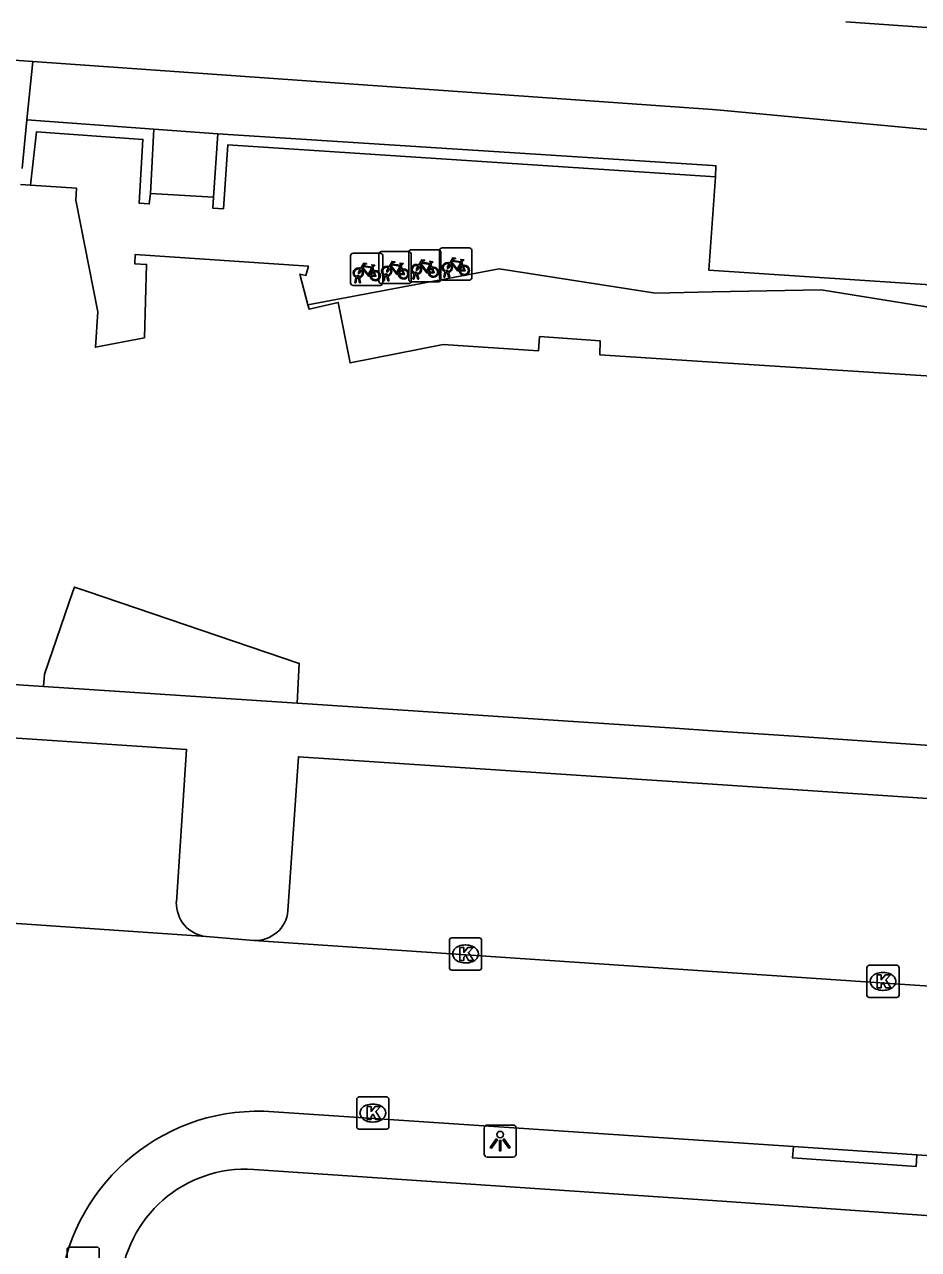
# Model space of a CAD drawing. Extents: x 161848 to 162726, y 385382 to 386521.
# Drawn here: x 161978.61 to 162006.4, y 386229.54 to 386267.63 of the extents above; entities that cross this region are included whole.
import ezdxf

# ---------------------------------------------------------------- set-up
doc = ezdxf.new("R2010")
doc.units = 0
for name, color, linetype in [('IMGEO_Brandkraan', 7, 'Continuous'), ('IMGEO_Fietsenrek', 7, 'Continuous'), ('IMGEO_Fietspad_open', 7, 'Continuous'), ('IMGEO_Kolk', 7, 'Continuous'), ('IMGEO_Lichtpunt', 7, 'Continuous'), ('IMGEO_Muur', 7, 'Continuous'), ('IMGEO_Pand', 7, 'Continuous'), ('IMGEO_Pand_overbouw', 7, 'Continuous'), ('IMGEO_Rijbaan_lokaal_open', 7, 'Continuous'), ('IMGEO_Voetpad_open', 7, 'Continuous')]:
    doc.layers.add(name, color=color, linetype=linetype)

msp = doc.modelspace()

# ---------------------------------------------------------------- linework, layer by layer
at = {"layer": 'IMGEO_Brandkraan'}
for p, q in [((161979.933, 386228.689), (161979.933, 386229.541)), ((161980.008, 386229.615), (161980.86, 386229.615)), ((161980.934, 386229.541), (161980.934, 386228.689))]:
    msp.add_line(p, q, dxfattribs=at)
for points in [[(161979.933, 386228.689), (161979.933, 386229.541)], [(161980.008, 386229.615), (161980.86, 386229.615)], [(161980.934, 386229.541), (161980.934, 386228.689)]]:
    msp.add_lwpolyline(points, dxfattribs=at)
for centre, start, end in [((161980.01, 386229.539), 91.552, 178.448), ((161980.01, 386229.539), 91.552, 178.448), ((161980.858, 386229.539), 1.552, 88.448), ((161980.858, 386229.539), 1.552, 88.448)]:
    msp.add_arc(centre, 0.0765, start, end, dxfattribs=at)
at = {"layer": 'IMGEO_Fietsenrek'}
for p, q in [((161988.746, 386259.591), (161988.746, 386260.432)), ((161988.746, 386260.432), (161988.746, 386259.591)), ((161988.821, 386260.516), (161989.662, 386260.516)), ((161989.662, 386260.516), (161988.821, 386260.516)), ((161989.628, 386259.644), (161989.628, 386260.485)), ((161989.628, 386260.485), (161989.628, 386259.644)), ((161989.703, 386260.569), (161990.544, 386260.569)), ((161990.544, 386260.569), (161989.703, 386260.569)), ((161989.746, 386260.441), (161989.746, 386259.6)), ((161989.746, 386259.6), (161989.746, 386260.441)), ((161990.553, 386259.699), (161990.553, 386260.54)), ((161990.553, 386260.54), (161990.553, 386259.699)), ((161990.628, 386260.624), (161991.469, 386260.624)), ((161991.469, 386260.624), (161990.628, 386260.624)), ((161990.628, 386260.494), (161990.628, 386259.653)), ((161990.628, 386259.653), (161990.628, 386260.494)), ((161991.514, 386259.757), (161991.514, 386260.598)), ((161991.514, 386260.598), (161991.514, 386259.757)), ((161991.553, 386260.549), (161991.553, 386259.708)), ((161991.553, 386259.708), (161991.553, 386260.549)), ((161991.589, 386260.682), (161992.43, 386260.682)), ((161992.43, 386260.682), (161991.589, 386260.682)), ((161992.514, 386260.607), (161992.514, 386259.766)), ((161992.514, 386259.766), (161992.514, 386260.607)), ((161989.433, 386260.065), (161989.469, 386259.97)), ((161990.315, 386260.118), (161990.351, 386260.023)), ((161991.24, 386260.173), (161991.276, 386260.078)), ((161992.201, 386260.231), (161992.237, 386260.136)), ((161988.873, 386259.6), (161988.912, 386259.76)), ((161988.942, 386259.748), (161988.907, 386259.6)), ((161988.984, 386259.772), (161988.983, 386259.776)), ((161989.025, 386259.6), (161988.991, 386259.742)), ((161989.015, 386259.783), (161989.016, 386259.776)), ((161989.023, 386259.746), (161989.058, 386259.6)), ((161989.755, 386259.653), (161989.794, 386259.813)), ((161989.789, 386259.653), (161989.755, 386259.653)), ((161989.824, 386259.801), (161989.789, 386259.653)), ((161989.866, 386259.825), (161989.865, 386259.829)), ((161989.907, 386259.653), (161989.873, 386259.795)), ((161989.897, 386259.836), (161989.898, 386259.829)), ((161989.905, 386259.799), (161989.94, 386259.653)), ((161989.94, 386259.653), (161989.907, 386259.653)), ((161991.478, 386259.624), (161990.637, 386259.624)), ((161990.637, 386259.624), (161991.478, 386259.624)), ((161990.68, 386259.708), (161990.719, 386259.868)), ((161990.714, 386259.708), (161990.68, 386259.708)), ((161990.749, 386259.856), (161990.714, 386259.708)), ((161990.791, 386259.88), (161990.79, 386259.884)), ((161990.832, 386259.708), (161990.798, 386259.85)), ((161990.822, 386259.891), (161990.823, 386259.884)), ((161990.83, 386259.854), (161990.865, 386259.708)), ((161990.865, 386259.708), (161990.832, 386259.708)), ((161992.439, 386259.682), (161991.598, 386259.682)), ((161991.598, 386259.682), (161992.439, 386259.682)), ((161991.641, 386259.766), (161991.68, 386259.926)), ((161991.675, 386259.766), (161991.641, 386259.766)), ((161991.71, 386259.914), (161991.675, 386259.766)), ((161991.752, 386259.938), (161991.751, 386259.942)), ((161991.793, 386259.766), (161991.759, 386259.908)), ((161991.783, 386259.949), (161991.784, 386259.942)), ((161991.791, 386259.912), (161991.826, 386259.766)), ((161991.826, 386259.766), (161991.793, 386259.766)), ((161989.671, 386259.516), (161988.83, 386259.516)), ((161988.83, 386259.516), (161989.671, 386259.516)), ((161988.907, 386259.6), (161988.873, 386259.6)), ((161989.058, 386259.6), (161989.025, 386259.6)), ((161990.553, 386259.569), (161989.712, 386259.569)), ((161989.712, 386259.569), (161990.553, 386259.569))]:
    msp.add_line(p, q, dxfattribs=at)
for points in [[(161991.827, 386260.208), (161991.922, 386260.372), (161992.008, 386260.358), (161992.01, 386260.349), (161991.954, 386260.338), (161991.927, 386260.293), (161992.183, 386260.252)], [(161989.08, 386259.99), (161989.028, 386259.9), (161988.988, 386259.875), (161988.989, 386259.922), (161989.044, 386260.016)], [(161989.059, 386260.042), (161989.154, 386260.206), (161989.24, 386260.192), (161989.242, 386260.183), (161989.186, 386260.172), (161989.159, 386260.127), (161989.415, 386260.086)], [(161989.355, 386259.798), (161989.305, 386259.798), (161989.114, 386260.049), (161989.095, 386260.017)], [(161989.402, 386260.061), (161989.145, 386260.102), (161989.128, 386260.073), (161989.295, 386259.853), (161989.402, 386260.061)], [(161989.45, 386259.963), (161989.42, 386260.04), (161989.311, 386259.822), (161989.354, 386259.822)], [(161989.415, 386260.086), (161989.44, 386260.135), (161989.434, 386260.139), (161989.411, 386260.143), (161989.399, 386260.15), (161989.398, 386260.153), (161989.4, 386260.158), (161989.495, 386260.143), (161989.497, 386260.133), (161989.487, 386260.12), (161989.475, 386260.114), (161989.461, 386260.12), (161989.433, 386260.065)], [(161989.962, 386260.043), (161989.91, 386259.953), (161989.87, 386259.928), (161989.871, 386259.975), (161989.926, 386260.069)], [(161989.941, 386260.095), (161990.036, 386260.259), (161990.122, 386260.245), (161990.124, 386260.236), (161990.068, 386260.225), (161990.041, 386260.18), (161990.297, 386260.139)], [(161990.237, 386259.851), (161990.187, 386259.851), (161989.996, 386260.102), (161989.977, 386260.07)], [(161990.284, 386260.114), (161990.027, 386260.155), (161990.01, 386260.126), (161990.177, 386259.906), (161990.284, 386260.114)], [(161990.332, 386260.016), (161990.302, 386260.093), (161990.193, 386259.875), (161990.236, 386259.875)], [(161990.362, 386259.995), (161990.417, 386259.85), (161990.267, 386259.85)], [(161990.297, 386260.139), (161990.322, 386260.188), (161990.316, 386260.192), (161990.293, 386260.196), (161990.281, 386260.203), (161990.28, 386260.206), (161990.282, 386260.211), (161990.377, 386260.196), (161990.379, 386260.186), (161990.369, 386260.173), (161990.357, 386260.167), (161990.343, 386260.173), (161990.315, 386260.118)], [(161990.887, 386260.098), (161990.835, 386260.008), (161990.795, 386259.983), (161990.796, 386260.03), (161990.851, 386260.124)], [(161990.866, 386260.15), (161990.961, 386260.314), (161991.047, 386260.3), (161991.049, 386260.291), (161990.993, 386260.28), (161990.966, 386260.235), (161991.222, 386260.194)], [(161991.162, 386259.906), (161991.112, 386259.906), (161990.921, 386260.157), (161990.902, 386260.125)], [(161991.209, 386260.169), (161990.952, 386260.21), (161990.935, 386260.181), (161991.102, 386259.961), (161991.209, 386260.169)], [(161991.257, 386260.071), (161991.227, 386260.148), (161991.118, 386259.93), (161991.161, 386259.93)], [(161991.191, 386259.93), (161991.311, 386259.929), (161991.267, 386260.043)], [(161991.287, 386260.05), (161991.342, 386259.905), (161991.192, 386259.905)], [(161991.222, 386260.194), (161991.247, 386260.243), (161991.241, 386260.247), (161991.218, 386260.251), (161991.206, 386260.258), (161991.205, 386260.261), (161991.207, 386260.266), (161991.302, 386260.251), (161991.304, 386260.241), (161991.294, 386260.228), (161991.282, 386260.222), (161991.268, 386260.228), (161991.24, 386260.173)], [(161991.848, 386260.156), (161991.796, 386260.066), (161991.756, 386260.041), (161991.757, 386260.088), (161991.812, 386260.182)], [(161992.123, 386259.964), (161992.073, 386259.964), (161991.882, 386260.215), (161991.863, 386260.183)], [(161992.17, 386260.227), (161991.913, 386260.268), (161991.896, 386260.239), (161992.063, 386260.019), (161992.17, 386260.227)], [(161992.218, 386260.129), (161992.188, 386260.206), (161992.079, 386259.988), (161992.122, 386259.988)], [(161992.152, 386259.988), (161992.272, 386259.987), (161992.228, 386260.101)], [(161992.248, 386260.108), (161992.303, 386259.963), (161992.153, 386259.963)], [(161992.183, 386260.252), (161992.208, 386260.301), (161992.202, 386260.305), (161992.179, 386260.309), (161992.167, 386260.316), (161992.166, 386260.319), (161992.168, 386260.324), (161992.263, 386260.309), (161992.265, 386260.299), (161992.255, 386260.286), (161992.243, 386260.28), (161992.229, 386260.286), (161992.201, 386260.231)], [(161989.384, 386259.822), (161989.504, 386259.821), (161989.46, 386259.935)], [(161989.48, 386259.942), (161989.535, 386259.797), (161989.385, 386259.797)], [(161990.266, 386259.875), (161990.386, 386259.874), (161990.342, 386259.988)]]:
    msp.add_lwpolyline(points, dxfattribs=at)
for centre, radius, start, end in [((161988.824, 386260.438), 0.0779, 92.4484, 184.2845), ((161988.824, 386260.438), 0.0779, 92.4484, 184.2845), ((161989.706, 386260.491), 0.0779, 92.4484, 184.2845), ((161989.706, 386260.491), 0.0779, 92.4484, 184.2845), ((161989.668, 386260.438), 0.0779, 2.4484, 94.2845), ((161989.668, 386260.438), 0.0779, 2.4484, 94.2845), ((161990.55, 386260.491), 0.0779, 2.4484, 94.2845), ((161990.55, 386260.491), 0.0779, 2.4484, 94.2845), ((161990.631, 386260.546), 0.0779, 92.4484, 184.2845), ((161990.631, 386260.546), 0.0779, 92.4484, 184.2845), ((161991.475, 386260.546), 0.0779, 2.4484, 94.2845), ((161991.475, 386260.546), 0.0779, 2.4484, 94.2845), ((161991.592, 386260.604), 0.0779, 92.4484, 184.2845), ((161991.592, 386260.604), 0.0779, 92.4484, 184.2845), ((161992.436, 386260.604), 0.0779, 2.4484, 94.2845), ((161992.436, 386260.604), 0.0779, 2.4484, 94.2845), ((161988.986, 386259.901), 0.159, 62.6766, 242.1369), ((161988.986, 386259.901), 0.129, 63.3192, 238.903), ((161988.986, 386259.901), 0.129, 283.6043, 43.4302), ((161988.986, 386259.901), 0.159, 283.5766, 46.6042), ((161989.868, 386259.954), 0.159, 62.6766, 242.1369), ((161989.868, 386259.954), 0.129, 63.3192, 238.903), ((161989.868, 386259.954), 0.129, 283.6043, 43.4302), ((161989.868, 386259.954), 0.159, 283.5766, 46.6042), ((161990.395, 386259.87), 0.159, 113.3408, 178.3217), ((161990.395, 386259.87), 0.159, 187.0065, 105.7708), ((161990.395, 386259.87), 0.129, 188.6715, 104.5883), ((161990.793, 386260.009), 0.159, 62.6766, 242.1369), ((161990.793, 386260.009), 0.129, 63.3192, 238.903), ((161990.793, 386260.009), 0.129, 283.6043, 43.4302), ((161990.793, 386260.009), 0.159, 283.5766, 46.6042), ((161991.32, 386259.925), 0.159, 113.3408, 178.3217), ((161991.32, 386259.925), 0.159, 187.0065, 105.7708), ((161991.32, 386259.925), 0.129, 113.923, 177.9556), ((161991.32, 386259.925), 0.129, 188.6715, 104.5883), ((161991.754, 386260.067), 0.159, 62.6766, 242.1369), ((161991.754, 386260.067), 0.129, 63.3192, 238.903), ((161991.754, 386260.067), 0.129, 283.6043, 43.4302), ((161991.754, 386260.067), 0.159, 283.5766, 46.6042), ((161992.281, 386259.983), 0.159, 113.3408, 178.3217), ((161992.281, 386259.983), 0.159, 187.0065, 105.7708), ((161992.281, 386259.983), 0.129, 113.923, 177.9556), ((161992.281, 386259.983), 0.129, 188.6715, 104.5883), ((161988.966, 386259.772), 0.0499, 12.8025, 158.6934), ((161988.986, 386259.901), 0.159, 253.9967, 271.7867), ((161988.966, 386259.772), 0.0174, 12.8025, 163.4502), ((161988.986, 386259.901), 0.129, 253.415, 269.0204), ((161989.513, 386259.817), 0.159, 113.3408, 178.3217), ((161989.513, 386259.817), 0.159, 187.0065, 105.7708), ((161989.513, 386259.817), 0.129, 113.923, 177.9556), ((161989.513, 386259.817), 0.129, 188.6715, 104.5883), ((161989.706, 386259.647), 0.0779, 182.4484, 274.2845), ((161989.706, 386259.647), 0.0779, 182.4484, 274.2845), ((161989.848, 386259.825), 0.0499, 12.8025, 158.6934), ((161989.868, 386259.954), 0.159, 253.9967, 271.7867), ((161989.848, 386259.825), 0.0174, 12.8025, 163.4502), ((161989.868, 386259.954), 0.129, 253.415, 269.0204), ((161990.395, 386259.87), 0.129, 113.923, 177.9556), ((161990.631, 386259.702), 0.0779, 182.4484, 274.2845), ((161990.631, 386259.702), 0.0779, 182.4484, 274.2845), ((161990.55, 386259.647), 0.0779, 272.4484, 4.2845), ((161990.55, 386259.647), 0.0779, 272.4484, 4.2845), ((161990.773, 386259.88), 0.0499, 12.8025, 158.6934), ((161990.793, 386260.009), 0.159, 253.9967, 271.7867), ((161990.773, 386259.88), 0.0174, 12.8025, 163.4502), ((161990.793, 386260.009), 0.129, 253.415, 269.0204), ((161991.475, 386259.702), 0.0779, 272.4484, 4.2845), ((161991.475, 386259.702), 0.0779, 272.4484, 4.2845), ((161991.592, 386259.76), 0.0779, 182.4484, 274.2845), ((161991.592, 386259.76), 0.0779, 182.4484, 274.2845), ((161991.734, 386259.938), 0.0499, 12.8025, 158.6934), ((161991.754, 386260.067), 0.159, 253.9967, 271.7867), ((161991.734, 386259.938), 0.0174, 12.8025, 163.4502), ((161991.754, 386260.067), 0.129, 253.415, 269.0204), ((161992.436, 386259.76), 0.0779, 272.4484, 4.2845), ((161992.436, 386259.76), 0.0779, 272.4484, 4.2845), ((161988.824, 386259.594), 0.0779, 182.4484, 274.2845), ((161988.824, 386259.594), 0.0779, 182.4484, 274.2845), ((161989.668, 386259.594), 0.0779, 272.4484, 4.2845), ((161989.668, 386259.594), 0.0779, 272.4484, 4.2845)]:
    msp.add_arc(centre, radius, start, end, dxfattribs=at)
at = {"layer": 'IMGEO_Fietspad_open'}
for points in [[(162004.143, 386267.706), (162007.247, 386267.487)], [(161978.868, 386266.479), (161965.253, 386267.442)], [(161978.868, 386266.479), (162000, 386264.985), (162000.242, 386264.968), (162007.99, 386264.239)]]:
    msp.add_lwpolyline(points, dxfattribs=at)
at = {"layer": 'IMGEO_Kolk'}
for p, q in [((161991.817, 386238.303), (161991.817, 386239.155)), ((161991.892, 386239.229), (161992.744, 386239.229)), ((161992.818, 386239.155), (161992.818, 386238.303)), ((161992.305, 386239.009), (161992.33, 386239.009)), ((161992.328, 386238.449), (161992.303, 386238.449)), ((162004.794, 386237.451), (162004.794, 386238.303)), ((162004.869, 386238.377), (162005.721, 386238.377)), ((162005.795, 386238.303), (162005.795, 386237.451)), ((161992.744, 386238.229), (161991.892, 386238.229)), ((162005.282, 386238.157), (162005.307, 386238.157)), ((162005.305, 386237.597), (162005.28, 386237.597)), ((162005.721, 386237.377), (162004.869, 386237.377)), ((161988.937, 386233.357), (161988.937, 386234.209)), ((161989.012, 386234.283), (161989.864, 386234.283)), ((161989.938, 386234.209), (161989.938, 386233.357)), ((161989.425, 386234.063), (161989.45, 386234.063)), ((161989.448, 386233.503), (161989.423, 386233.503)), ((161989.864, 386233.283), (161989.012, 386233.283))]:
    msp.add_line(p, q, dxfattribs=at)
for points in [[(161991.817, 386238.303), (161991.817, 386239.155)], [(161991.892, 386239.229), (161992.744, 386239.229)], [(161992.818, 386239.155), (161992.818, 386238.303)], [(161992.138, 386238.929), (161992.261, 386238.929), (161992.261, 386238.778), (161992.391, 386238.929), (161992.555, 386238.929), (161992.409, 386238.778), (161992.562, 386238.529), (161992.41, 386238.529), (161992.325, 386238.693), (161992.261, 386238.626), (161992.261, 386238.529), (161992.138, 386238.529), (161992.138, 386238.929)], [(162004.794, 386237.451), (162004.794, 386238.303)], [(162004.869, 386238.377), (162005.721, 386238.377)], [(162005.795, 386238.303), (162005.795, 386237.451)], [(161992.744, 386238.229), (161991.892, 386238.229)], [(162005.115, 386238.077), (162005.238, 386238.077), (162005.238, 386237.926), (162005.368, 386238.077), (162005.532, 386238.077), (162005.386, 386237.926), (162005.539, 386237.677), (162005.387, 386237.677), (162005.302, 386237.841), (162005.238, 386237.774), (162005.238, 386237.677), (162005.115, 386237.677), (162005.115, 386238.077)], [(162005.721, 386237.377), (162004.869, 386237.377)], [(161988.937, 386233.357), (161988.937, 386234.209)], [(161989.012, 386234.283), (161989.864, 386234.283)], [(161989.938, 386234.209), (161989.938, 386233.357)], [(161989.258, 386233.983), (161989.381, 386233.983), (161989.381, 386233.832), (161989.511, 386233.983), (161989.675, 386233.983), (161989.529, 386233.832), (161989.682, 386233.583), (161989.53, 386233.583), (161989.445, 386233.747), (161989.381, 386233.68), (161989.381, 386233.583), (161989.258, 386233.583), (161989.258, 386233.983)], [(161989.864, 386233.283), (161989.012, 386233.283)]]:
    msp.add_lwpolyline(points, dxfattribs=at)
for centre, start, end in [((161991.894, 386239.153), 91.552, 178.448), ((161991.894, 386239.153), 91.552, 178.448), ((161992.742, 386239.153), 1.552, 88.448), ((161992.742, 386239.153), 1.552, 88.448), ((161991.894, 386238.305), 181.552, 268.448), ((161991.894, 386238.305), 181.552, 268.448), ((161992.742, 386238.305), 271.552, 358.448), ((161992.742, 386238.305), 271.552, 358.448), ((162004.871, 386238.301), 91.552, 178.448), ((162004.871, 386238.301), 91.552, 178.448), ((162005.719, 386238.301), 1.552, 88.448), ((162005.719, 386238.301), 1.552, 88.448), ((162004.871, 386237.453), 181.552, 268.448), ((162004.871, 386237.453), 181.552, 268.448), ((162005.719, 386237.453), 271.552, 358.448), ((162005.719, 386237.453), 271.552, 358.448), ((161989.014, 386234.207), 91.552, 178.448), ((161989.014, 386234.207), 91.552, 178.448), ((161989.862, 386234.207), 1.552, 88.448), ((161989.862, 386234.207), 1.552, 88.448), ((161989.014, 386233.359), 181.552, 268.448), ((161989.014, 386233.359), 181.552, 268.448), ((161989.862, 386233.359), 271.552, 358.448), ((161989.862, 386233.359), 271.552, 358.448)]:
    msp.add_arc(centre, 0.0765, start, end, dxfattribs=at)
for centre, major_axis, ratio, start_param, end_param in [((161992.304, 386238.729), (-0.387, 0.002), 0.722429, 4.712389, 7.853982), ((161992.329, 386238.729), (-0.39, 0.002), 0.717154, 1.570796, 4.712389), ((162005.281, 386237.877), (-0.387, 0.002), 0.722429, 4.712389, 7.853982), ((162005.306, 386237.877), (-0.39, 0.002), 0.717154, 1.570796, 4.712389), ((161989.424, 386233.783), (-0.387, 0.002), 0.722429, 4.712389, 7.853982), ((161989.449, 386233.783), (-0.39, 0.002), 0.717154, 1.570796, 4.712389)]:
    msp.add_ellipse(centre, major_axis=major_axis, ratio=ratio, start_param=start_param, end_param=end_param, dxfattribs=at)
at = {"layer": 'IMGEO_Lichtpunt'}
for p, q in [((161993.799, 386233.411), (161992.991, 386233.411)), ((161993.799, 386233.411), (161992.991, 386233.411)), ((161992.897, 386233.316), (161992.897, 386232.509)), ((161992.897, 386233.316), (161992.897, 386232.509)), ((161993.893, 386232.509), (161993.893, 386233.316)), ((161993.893, 386232.509), (161993.893, 386233.316)), ((161992.991, 386232.415), (161993.799, 386232.415)), ((161992.991, 386232.415), (161993.799, 386232.415))]:
    msp.add_line(p, q, dxfattribs=at)
for points in [[(161993.271, 386232.98), (161993.31, 386232.952), (161993.122, 386232.69), (161993.084, 386232.717), (161993.271, 386232.98)], [(161993.483, 386232.952), (161993.521, 386232.979), (161993.708, 386232.717), (161993.669, 386232.689), (161993.483, 386232.952)], [(161993.373, 386232.932), (161993.42, 386232.932), (161993.42, 386232.61), (161993.373, 386232.61), (161993.373, 386232.932)]]:
    msp.add_lwpolyline(points, dxfattribs=at)
msp.add_circle((161993.396, 386233.114), 0.0994, dxfattribs=at)
for centre, start, end in [((161992.991, 386233.316), 90, 180), ((161992.991, 386233.316), 90, 180), ((161993.799, 386233.316), 0, 90), ((161993.799, 386233.316), 0, 90), ((161992.991, 386232.509), 180, 270), ((161992.991, 386232.509), 180, 270), ((161993.799, 386232.509), 270, 0), ((161993.799, 386232.509), 270, 360)]:
    msp.add_arc(centre, 0.0946, start, end, dxfattribs=at)
at = {"layer": 'IMGEO_Muur'}
for points in [[(161978.537, 386263.147), (161978.683, 386264.664)], [(161978.683, 386264.664), (161982.632, 386264.371)], [(161982.531, 386262.371), (161982.489, 386262.048), (161982.173, 386262.072), (161982.293, 386264.053), (161978.983, 386264.293), (161978.8, 386262.629)], [(161982.632, 386264.371), (161982.531, 386262.371)], [(161984.481, 386262.255), (161984.619, 386264.23)], [(162000.086, 386262.888), (162000.102, 386263.234), (162000, 386263.241), (161984.619, 386264.23)], [(162000.086, 386262.888), (161984.931, 386263.889), (161984.796, 386261.896), (161984.461, 386261.921), (161984.481, 386262.255)]]:
    msp.add_lwpolyline(points, dxfattribs=at)
at = {"layer": 'IMGEO_Pand'}
for points in [[(161978.8, 386262.629), (161978.489, 386262.649)], [(162009.546, 386256.513), (162000, 386257.128), (161996.497, 386257.354), (161996.508, 386257.791), (161994.623, 386257.922), (161994.584, 386257.479), (161991.624, 386257.682), (161988.73, 386257.105), (161988.363, 386258.985), (161987.455, 386258.776), (161987.42, 386258.909), (161987.172, 386259.867), (161987.355, 386259.828), (161987.433, 386260.114), (161982.051, 386260.48), (161982.037, 386260.187), (161982.404, 386260.166), (161982.335, 386257.89), (161980.816, 386257.592), (161980.885, 386258.69), (161980.202, 386262.165), (161980.225, 386262.534), (161978.8, 386262.629)], [(161979.201, 386247.046), (161979.23, 386247.43), (161980.115, 386250), (161980.162, 386250.137), (161980.565, 386250), (161987.15, 386247.764), (161987.083, 386246.527)], [(161968.944, 386247.724), (161979.201, 386247.046)], [(161987.083, 386246.527), (161987.715, 386246.485), (161991.311, 386246.245), (161995.196, 386245.986), (161998.82, 386245.745), (162000, 386245.666), (162002.686, 386245.487), (162006.308, 386245.246), (162013.291, 386244.78), (162016.903, 386244.539), (162020.756, 386244.282), (162024.364, 386244.042), (162028.262, 386243.782), (162031.864, 386243.542), (162035.728, 386243.284), (162039.348, 386243.043), (162039.979, 386243.001)]]:
    msp.add_lwpolyline(points, dxfattribs=at)
at = {"layer": 'IMGEO_Pand_overbouw'}
msp.add_lwpolyline([(162008.188, 386258.602), (162003.375, 386259.374), (162000, 386259.317), (161998.222, 386259.274), (161993.368, 386260.03), (161987.42, 386258.909), (161987.455, 386258.776), (161988.363, 386258.985), (161988.73, 386257.105), (161991.624, 386257.682), (161994.584, 386257.479), (161994.623, 386257.922), (161996.508, 386257.791), (161996.497, 386257.354), (162000, 386257.128), (162009.546, 386256.513)], dxfattribs=at)
at = {"layer": 'IMGEO_Rijbaan_lokaal_open'}
for points in [[(161984.256, 386239.27), (161975.804, 386239.853)], [(161985.74, 386239.152), (161984.256, 386239.27)], [(162039.862, 386235.494), (161985.74, 386239.152)], [(162002.51, 386232.742), (161986.358, 386233.823)], [(162006.347, 386232.487), (162002.51, 386232.742)], [(162010.317, 386232.219), (162006.347, 386232.487)]]:
    msp.add_lwpolyline(points, dxfattribs=at)
msp.add_arc((161985.879, 386227.635), 6.206, 85.5722, 172.774, dxfattribs=at)
at = {"layer": 'IMGEO_Voetpad_open'}
for points in [[(161978.683, 386264.664), (161978.868, 386266.479)], [(161984.619, 386264.23), (161982.632, 386264.371)], [(162010.522, 386259.286), (161999.882, 386259.988), (162000.086, 386262.888)], [(161982.531, 386262.371), (161984.481, 386262.255)], [(161987.083, 386246.527), (161979.201, 386247.046)], [(161975.804, 386239.853), (161976.202, 386245.586), (161983.65, 386245.09), (161983.33, 386240.34)], [(162039.411, 386241.389), (162000, 386244.004), (161987.122, 386244.859), (161986.798, 386240.071)], [(162006.347, 386232.487), (162006.321, 386232.123), (162002.484, 386232.387), (162002.51, 386232.742)], [(161985.738, 386232.03), (162000, 386231.068), (162008.121, 386230.496)]]:
    msp.add_lwpolyline(points, dxfattribs=at)
for centre, radius, start, end in [((161984.379, 386240.312), 1.05, 178.49, 263.2572), ((161985.792, 386240.161), 1.01, 267.0626, 354.8939), ((161985.479, 386228.136), 3.903, 86.1916, 176.1353)]:
    msp.add_arc(centre, radius, start, end, dxfattribs=at)

doc.saveas('drawing.dxf')
